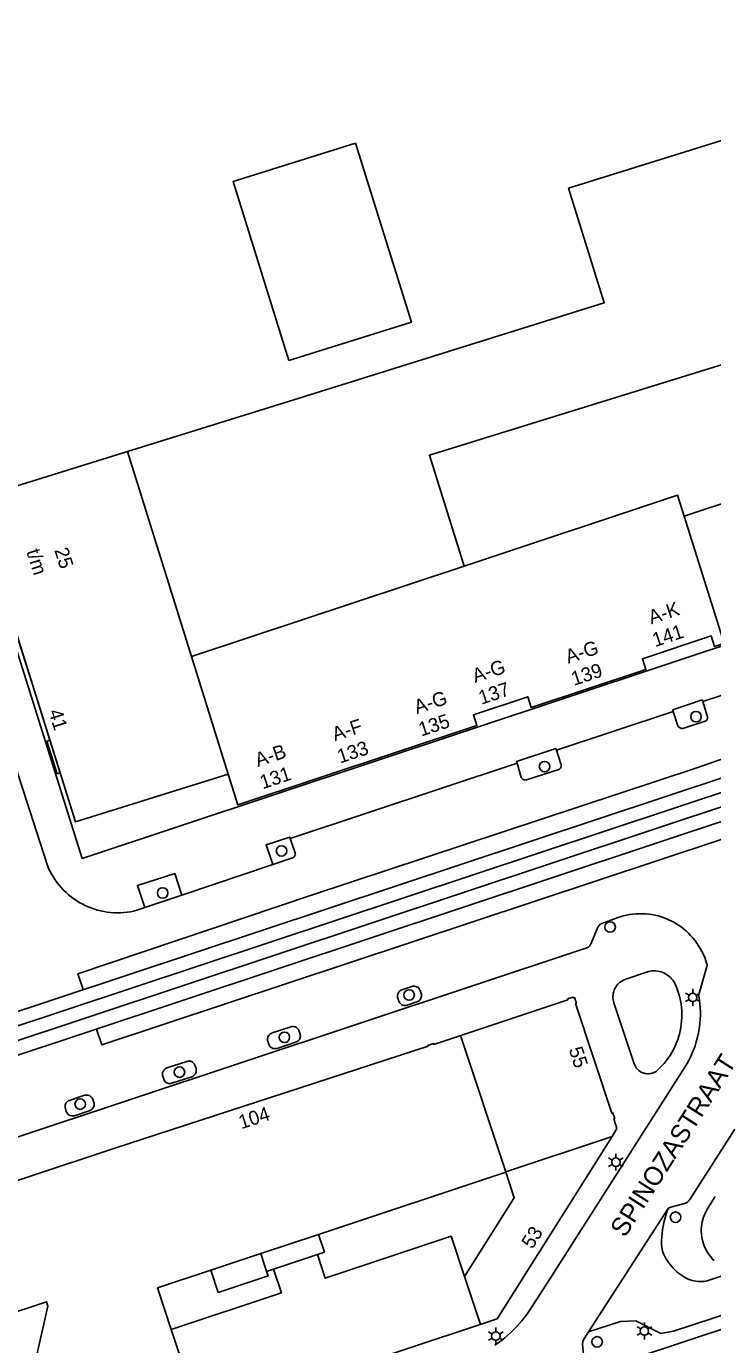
# Model space of a CAD drawing. Extents: x 122462 to 123306, y 485548 to 486417.
# Drawn here: x 122587.9 to 122661.2, y 486070.8 to 486211.5 of the extents above; entities that cross this region are included whole.
import ezdxf

# ---------------------------------------------------------------- set-up
doc = ezdxf.new("R2010")
doc.units = 0
for name, color, linetype in [('Level 1', 7, 'Continuous'), ('Level 10', 7, 'Continuous'), ('Level 17', 7, 'Continuous'), ('Level 19', 7, 'Continuous'), ('Level 37', 7, 'Continuous'), ('Level 4', 7, 'Continuous'), ('Level 5', 7, 'Continuous'), ('Level 50', 7, 'Continuous'), ('Level 53', 7, 'Continuous'), ('Level 58', 7, 'Continuous'), ('Level 59', 7, 'Continuous')]:
    doc.layers.add(name, color=color, linetype=linetype)

msp = doc.modelspace()

# ---------------------------------------------------------------- linework, layer by layer
at = {"layer": 'Level 1'}
for p, q in [((122591.53, 486131.81), (122590.43, 486135.31)), ((122619.11, 486082.56), (122639.1, 486089.21)), ((122607.62, 486078.74), (122612.94, 486080.51)), ((122612.94, 486080.51), (122613.57, 486078.62)), ((122613.57, 486078.62), (122614.31, 486078.87))]:
    msp.add_line(p, q, dxfattribs=at)
for points in [[(122615.96, 486175.84), (122610, 486194.95), (122623.06, 486199.01), (122629.02, 486179.91), (122615.96, 486175.84)], [(122590.43, 486135.31), (122588.71, 486140.78), (122586.66, 486147.3)], [(122662.42, 486145.64), (122661.39, 486145.3), (122661.01, 486146.43), (122653.68, 486144), (122654.06, 486142.86), (122641.82, 486138.8), (122641.44, 486139.94), (122635.64, 486138.01), (122636.02, 486136.87), (122610.51, 486128.4), (122609.48, 486131.68)], [(122609.48, 486131.68), (122593.17, 486126.6), (122591.53, 486131.81)], [(122578.72, 486085.26), (122579.22, 486085.43), (122579.19, 486085.53), (122579.29, 486085.56), (122579.23, 486085.75), (122597.36, 486091.75), (122630.8, 486102.64), (122630.77, 486102.74), (122631.38, 486102.94), (122631.41, 486102.84), (122645.74, 486107.6), (122645.7, 486107.7), (122646.31, 486107.9), (122646.34, 486107.8), (122646.44, 486107.83), (122646.64, 486107.22), (122646.55, 486107.19), (122650.43, 486095.5), (122650.53, 486095.53), (122650.73, 486094.92), (122650.63, 486094.89), (122650.96, 486093.85), (122650.44, 486093.02)], [(122650.44, 486093.02), (122638.18, 486073.54), (122605.19, 486062.58), (122605.14, 486062.74), (122604.91, 486062.65), (122604.77, 486063.05), (122599.23, 486061.21), (122599.36, 486060.8), (122599.08, 486060.71), (122599.12, 486060.56), (122596.52, 486059.7), (122596.47, 486059.84), (122595.33, 486059.46), (122595.2, 486059.87), (122590.46, 486058.29), (122590.59, 486057.88), (122590.36, 486057.81), (122590.41, 486057.65), (122577.37, 486053.32), (122571.45, 486046.69)], [(122639.1, 486089.21), (122640.01, 486086.48), (122634.7, 486078.07)], [(122618.99, 486080.42), (122619.74, 486080.67), (122619.11, 486082.56)], [(122634.7, 486078.07), (122633.27, 486082.36), (122619.83, 486077.89), (122618.99, 486080.42)], [(122603.4, 486072.42), (122601.93, 486076.85), (122607.62, 486078.74)], [(122614.31, 486078.87), (122615.15, 486076.33), (122603.4, 486072.42)], [(122652.85, 486069.37), (122663.58, 486072.9), (122664.12, 486071.26), (122666.45, 486072.02), (122665.91, 486073.67), (122676.67, 486077.21), (122677.12, 486075.89)], [(122571.45, 486046.69), (122570.4, 486047.63), (122568.04, 486054.74), (122568.53, 486055.29), (122566.85, 486060.36), (122571.34, 486061.85), (122572.17, 486059.37), (122573.87, 486057.85), (122587.37, 486062.34), (122588.05, 486065.32), (122587.67, 486065.41), (122588.59, 486069.48), (122588.97, 486069.4), (122590.22, 486074.9), (122590.07, 486075.37), (122585.36, 486073.8), (122585.79, 486072.5), (122584.43, 486072.05), (122583.99, 486073.35), (122582.81, 486072.95)]]:
    msp.add_lwpolyline(points, dxfattribs=at)
at = {"layer": 'Level 10'}
for points in [[(122593.88, 486122.67), (122581.87, 486160.87), (122582.35, 486161.02), (122593.17, 486126.6), (122609.48, 486131.68), (122610.51, 486128.4), (122636.02, 486136.87), (122635.64, 486138.01), (122641.44, 486139.94), (122641.82, 486138.8), (122654.06, 486142.86), (122653.68, 486144), (122661.01, 486146.43), (122661.39, 486145.3), (122666.22, 486146.9)], [(122666.29, 486146.72), (122593.88, 486122.67)]]:
    msp.add_lwpolyline(points, dxfattribs=at)
at = {"layer": 'Level 17'}
for p, q in [((122644.53, 486134.24), (122656.98, 486138.37)), ((122616.09, 486124.8), (122640.31, 486132.84)), ((122604.53, 486118.77), (122614.25, 486122.04)), ((122604.53, 486118.77), (122600.58, 486117.44)), ((122647.92, 486072.16), (122656.42, 486085.33))]:
    msp.add_line(p, q, dxfattribs=at)
for points in [[(122660.12, 486139.42), (122664.05, 486140.73), (122667.84, 486141.99)], [(122600.58, 486117.44), (122599.73, 486117.15), (122599.38, 486117.07), (122599.04, 486117), (122598.69, 486116.95), (122598.33, 486116.92), (122597.98, 486116.89), (122597.63, 486116.89), (122597.27, 486116.9), (122596.92, 486116.92), (122596.57, 486116.97), (122596.22, 486117.02), (122595.87, 486117.09), (122595.53, 486117.18), (122595.19, 486117.28), (122594.86, 486117.4), (122594.53, 486117.53), (122594.21, 486117.67), (122593.89, 486117.83), (122593.58, 486118), (122593.28, 486118.19), (122592.99, 486118.39), (122592.7, 486118.6), (122592.43, 486118.82), (122592.17, 486119.06), (122591.91, 486119.3), (122591.67, 486119.56), (122591.44, 486119.83), (122591.22, 486120.1), (122591.01, 486120.39), (122590.82, 486120.68), (122590.64, 486120.99), (122590.47, 486121.3), (122590.31, 486121.62), (122590.17, 486121.94), (122584.5, 486139.44)], [(122656.98, 486138.37), (122656.92, 486138.56), (122660.06, 486139.6), (122660.12, 486139.42)], [(122660.12, 486139.42), (122660.59, 486137.91), (122660.62, 486137.84), (122660.64, 486137.77), (122660.64, 486137.69), (122660.63, 486137.61), (122660.61, 486137.54), (122660.57, 486137.47), (122660.52, 486137.41), (122660.46, 486137.37), (122660.39, 486137.33), (122658.01, 486136.56), (122657.93, 486136.55), (122657.85, 486136.56), (122657.77, 486136.58), (122657.7, 486136.61), (122657.63, 486136.66), (122657.57, 486136.71), (122657.51, 486136.78), (122657.47, 486136.85), (122656.98, 486138.37)], [(122594.01, 486108.7), (122593.44, 486110.39), (122618.25, 486118.74), (122659.38, 486132.32), (122663.98, 486133.92), (122666.08, 486134.62), (122669.85, 486135.87)], [(122591.53, 486131.81), (122591.23, 486131.72), (122590.13, 486135.22), (122590.43, 486135.31)], [(122640.31, 486132.84), (122640.26, 486133.03), (122644.45, 486134.41), (122644.53, 486134.24)], [(122644.53, 486134.24), (122644.99, 486132.79), (122645.02, 486132.71), (122645.03, 486132.63), (122645.03, 486132.56), (122645.01, 486132.48), (122644.99, 486132.41), (122644.95, 486132.34), (122644.9, 486132.28), (122644.84, 486132.23), (122644.77, 486132.19), (122641.32, 486131.06), (122641.23, 486131.05), (122641.15, 486131.06), (122641.06, 486131.08), (122640.98, 486131.11), (122640.91, 486131.16), (122640.85, 486131.21), (122640.79, 486131.28), (122640.76, 486131.34), (122640.31, 486132.84)], [(122595.43, 486104.48), (122596, 486102.78), (122661.97, 486124.69), (122666.37, 486126.2), (122668.63, 486126.95), (122672.37, 486128.19)], [(122614.25, 486122.04), (122613.51, 486124.13), (122616.04, 486124.96), (122616.09, 486124.8)], [(122616.09, 486124.8), (122616.62, 486123.3), (122616.63, 486123.23), (122616.64, 486123.15), (122616.63, 486123.08), (122616.6, 486123), (122616.57, 486122.94), (122616.53, 486122.87), (122616.47, 486122.82), (122616.41, 486122.78), (122616.34, 486122.74), (122614.25, 486122.04)], [(122600.58, 486117.44), (122599.79, 486119.8), (122603.77, 486121.07), (122604.53, 486118.77)], [(122647.92, 486072.16), (122651.35, 486073.25), (122652.97, 486073.35), (122655.64, 486071.97), (122657.01, 486072.23), (122676.12, 486078.51), (122677.71, 486079.03), (122678.17, 486077.7), (122713.77, 486089.31), (122724.6, 486088.5), (122776.01, 486105.32), (122795.63, 486111.74), (122795.2, 486113.06), (122817.86, 486120.53)], [(122660.19, 486112.43), (122660.03, 486112.75), (122659.86, 486113.06), (122659.68, 486113.37), (122659.49, 486113.66), (122659.28, 486113.95), (122659.06, 486114.22), (122658.83, 486114.47), (122658.6, 486114.71), (122658.35, 486114.95), (122658.08, 486115.17), (122657.81, 486115.38), (122657.53, 486115.57), (122657.24, 486115.75), (122656.95, 486115.92), (122656.64, 486116.08), (122656.33, 486116.22), (122656.01, 486116.34), (122655.69, 486116.45), (122655.36, 486116.55), (122655.03, 486116.62), (122654.69, 486116.69), (122654.36, 486116.74), (122654.01, 486116.77), (122653.67, 486116.78), (122653.33, 486116.79), (122652.99, 486116.77), (122652.65, 486116.74), (122652.31, 486116.69), (122651.98, 486116.63), (122651.64, 486116.55), (122651.32, 486116.45), (122650.99, 486116.34), (122649.34, 486115.74), (122649.25, 486115.7), (122649.17, 486115.65), (122649.1, 486115.59), (122649.03, 486115.52), (122648.98, 486115.44), (122648.94, 486115.35), (122648.17, 486113.54), (122648.12, 486113.45), (122648.07, 486113.37), (122648, 486113.29), (122647.92, 486113.23), (122647.84, 486113.18), (122647.75, 486113.14), (122574.3, 486088.74)], [(122637.93, 486070.74), (122638.29, 486070.99), (122638.64, 486071.25), (122638.99, 486071.52), (122639.32, 486071.8), (122639.65, 486072.1), (122639.96, 486072.4), (122640.25, 486072.71), (122640.54, 486073.02), (122640.81, 486073.34), (122641.07, 486073.67), (122641.33, 486074.01), (122641.57, 486074.35), (122643.84, 486077.87), (122658.47, 486100.82), (122658.67, 486101.18), (122658.85, 486101.55), (122659.01, 486101.93), (122659.17, 486102.31), (122659.31, 486102.7), (122659.43, 486103.1), (122659.54, 486103.49), (122659.63, 486103.89), (122659.71, 486104.3), (122659.77, 486104.71), (122659.82, 486105.12), (122659.85, 486105.53), (122659.87, 486105.94), (122659.87, 486106.35), (122659.85, 486106.76), (122659.82, 486107.17), (122659.78, 486107.58), (122659.71, 486107.99), (122659.71, 486108.12), (122659.72, 486108.18), (122660.57, 486111.14), (122660.59, 486111.22), (122660.59, 486111.29), (122660.58, 486111.36), (122660.57, 486111.43), (122660.45, 486111.77), (122660.33, 486112.1), (122660.19, 486112.43)], [(122654.35, 486099.71), (122654.21, 486099.71), (122654.06, 486099.72), (122653.91, 486099.75), (122653.76, 486099.8), (122653.61, 486099.86), (122653.48, 486099.93), (122653.35, 486100.02), (122653.23, 486100.12), (122653.12, 486100.23), (122653.02, 486100.35), (122652.94, 486100.48), (122652.87, 486100.62), (122652.81, 486100.77), (122650.64, 486107.28), (122650.59, 486107.44), (122650.56, 486107.62), (122650.54, 486107.79), (122650.54, 486107.96), (122650.55, 486108.14), (122650.58, 486108.31), (122650.62, 486108.48), (122650.68, 486108.64), (122650.75, 486108.8), (122650.83, 486108.95), (122650.93, 486109.1), (122651.04, 486109.23), (122651.16, 486109.36), (122651.29, 486109.47), (122651.43, 486109.57), (122651.58, 486109.66), (122651.74, 486109.74), (122651.9, 486109.8), (122654.13, 486110.56), (122654.32, 486110.61), (122654.51, 486110.65), (122654.7, 486110.68), (122654.9, 486110.69), (122655.09, 486110.68), (122655.29, 486110.66), (122655.48, 486110.63), (122655.67, 486110.58), (122655.85, 486110.51), (122656.03, 486110.43), (122656.2, 486110.34), (122656.37, 486110.24), (122656.52, 486110.12), (122656.67, 486109.99), (122656.8, 486109.85), (122656.93, 486109.7), (122657.04, 486109.54), (122657.14, 486109.37), (122657.22, 486109.19), (122657.36, 486108.86), (122657.48, 486108.53), (122657.58, 486108.19), (122657.68, 486107.84), (122657.75, 486107.49), (122657.81, 486107.14), (122657.85, 486106.79), (122657.88, 486106.43), (122657.89, 486106.07), (122657.89, 486105.72), (122657.87, 486105.36), (122657.83, 486105.01), (122657.78, 486104.65), (122657.72, 486104.3), (122657.63, 486103.95), (122657.53, 486103.61), (122657.42, 486103.27), (122657.29, 486102.94), (122657.15, 486102.61), (122656.99, 486102.29), (122656.82, 486101.98), (122656.63, 486101.67), (122656.43, 486101.38), (122656.22, 486101.09), (122656, 486100.81), (122655.76, 486100.55), (122655.51, 486100.29), (122655.25, 486100.05), (122655.14, 486099.96), (122655.02, 486099.89), (122654.89, 486099.83), (122654.76, 486099.78), (122654.63, 486099.74), (122654.49, 486099.72), (122654.35, 486099.71)], [(122628.32, 486106.99), (122628.21, 486107.01), (122628.11, 486107.04), (122628.01, 486107.08), (122627.93, 486107.14), (122627.85, 486107.21), (122627.78, 486107.29), (122627.73, 486107.38), (122627.68, 486107.47), (122627.58, 486107.78), (122627.56, 486107.88), (122627.55, 486107.98), (122627.55, 486108.08), (122627.57, 486108.18), (122627.6, 486108.27), (122627.64, 486108.36), (122627.7, 486108.44), (122627.77, 486108.52), (122627.85, 486108.58), (122627.93, 486108.63), (122628.02, 486108.67), (122629.08, 486109.02), (122629.17, 486109.04), (122629.27, 486109.05), (122629.37, 486109.05), (122629.47, 486109.03), (122629.57, 486109), (122629.65, 486108.96), (122629.74, 486108.9), (122629.81, 486108.83), (122629.87, 486108.75), (122629.92, 486108.67), (122629.96, 486108.58), (122630.07, 486108.27), (122630.09, 486108.17), (122630.1, 486108.07), (122630.1, 486107.97), (122630.08, 486107.87), (122630.05, 486107.78), (122630, 486107.69), (122629.95, 486107.6), (122629.88, 486107.53), (122629.8, 486107.47), (122629.72, 486107.42), (122629.62, 486107.38), (122628.57, 486107.03), (122628.42, 486107), (122628.32, 486106.99)], [(122614.44, 486102.38), (122614.34, 486102.4), (122614.24, 486102.42), (122614.14, 486102.47), (122614.05, 486102.52), (122613.97, 486102.59), (122613.9, 486102.67), (122613.85, 486102.76), (122613.81, 486102.86), (122613.71, 486103.17), (122613.68, 486103.27), (122613.67, 486103.37), (122613.68, 486103.47), (122613.69, 486103.57), (122613.72, 486103.66), (122613.77, 486103.75), (122613.83, 486103.83), (122613.89, 486103.91), (122613.97, 486103.97), (122614.06, 486104.02), (122614.15, 486104.06), (122616.15, 486104.72), (122616.26, 486104.75), (122616.36, 486104.76), (122616.46, 486104.75), (122616.57, 486104.73), (122616.67, 486104.7), (122616.76, 486104.65), (122616.84, 486104.58), (122616.91, 486104.51), (122616.97, 486104.42), (122617.02, 486104.33), (122617.14, 486103.97), (122617.17, 486103.87), (122617.18, 486103.76), (122617.17, 486103.66), (122617.15, 486103.56), (122617.12, 486103.46), (122617.07, 486103.37), (122617, 486103.28), (122616.93, 486103.21), (122616.84, 486103.15), (122616.75, 486103.1), (122614.69, 486102.42), (122614.55, 486102.39), (122614.44, 486102.38)], [(122603.22, 486098.65), (122603.12, 486098.67), (122603.02, 486098.69), (122602.92, 486098.74), (122602.83, 486098.79), (122602.75, 486098.86), (122602.68, 486098.95), (122602.63, 486099.04), (122602.59, 486099.13), (122602.49, 486099.44), (122602.46, 486099.54), (122602.45, 486099.64), (122602.45, 486099.74), (122602.47, 486099.84), (122602.5, 486099.93), (122602.55, 486100.02), (122602.61, 486100.1), (122602.67, 486100.18), (122602.75, 486100.24), (122602.84, 486100.29), (122602.93, 486100.33), (122605.05, 486101.03), (122605.15, 486101.06), (122605.26, 486101.07), (122605.36, 486101.06), (122605.46, 486101.04), (122605.56, 486101.01), (122605.65, 486100.96), (122605.74, 486100.89), (122605.81, 486100.82), (122605.87, 486100.73), (122605.92, 486100.64), (122606.04, 486100.28), (122606.06, 486100.18), (122606.07, 486100.08), (122606.07, 486099.98), (122606.05, 486099.88), (122606.02, 486099.79), (122605.98, 486099.7), (122605.92, 486099.62), (122605.85, 486099.55), (122605.77, 486099.48), (122605.69, 486099.43), (122605.59, 486099.39), (122603.47, 486098.69), (122603.33, 486098.66), (122603.22, 486098.65)], [(122592.83, 486095.2), (122592.72, 486095.21), (122592.62, 486095.24), (122592.53, 486095.28), (122592.44, 486095.34), (122592.36, 486095.41), (122592.29, 486095.49), (122592.24, 486095.58), (122592.19, 486095.68), (122592.09, 486095.99), (122592.07, 486096.09), (122592.06, 486096.18), (122592.06, 486096.29), (122592.08, 486096.38), (122592.11, 486096.48), (122592.15, 486096.57), (122592.21, 486096.65), (122592.28, 486096.72), (122592.36, 486096.79), (122592.44, 486096.84), (122592.53, 486096.87), (122594.13, 486097.41), (122594.23, 486097.43), (122594.33, 486097.44), (122594.43, 486097.44), (122594.53, 486097.42), (122594.62, 486097.39), (122594.71, 486097.34), (122594.79, 486097.29), (122594.87, 486097.22), (122594.93, 486097.14), (122594.98, 486097.05), (122595.02, 486096.96), (122595.12, 486096.65), (122595.15, 486096.55), (122595.16, 486096.44), (122595.15, 486096.34), (122595.13, 486096.24), (122595.09, 486096.14), (122595.04, 486096.05), (122594.98, 486095.96), (122594.9, 486095.89), (122594.82, 486095.83), (122594.73, 486095.78), (122593.08, 486095.23), (122592.93, 486095.2), (122592.83, 486095.2)], [(122663.55, 486093.81), (122658.76, 486086.3), (122658.69, 486086.2), (122658.6, 486086.1), (122658.51, 486086.02), (122658.4, 486085.95), (122658.28, 486085.89), (122658.16, 486085.85), (122656.7, 486085.46), (122656.61, 486085.43), (122656.42, 486085.33)], [(122661.46, 486086.61), (122660.67, 486085.35), (122660.53, 486085.13), (122660.4, 486084.89), (122660.3, 486084.65), (122660.2, 486084.4), (122660.12, 486084.15), (122660.06, 486083.9), (122660.01, 486083.64), (122659.98, 486083.37), (122659.96, 486083.11), (122659.96, 486082.84), (122659.98, 486082.58), (122660.01, 486082.32), (122660.06, 486082.06), (122660.12, 486081.8), (122660.2, 486081.55), (122660.29, 486081.3), (122660.4, 486081.06), (122660.52, 486080.82), (122660.65, 486080.6), (122660.8, 486080.38), (122660.97, 486080.17), (122661.14, 486079.97), (122661.33, 486079.78)], [(122663.66, 486078.63), (122660.69, 486077.63), (122660.48, 486077.58), (122660.27, 486077.55), (122660.05, 486077.54), (122659.84, 486077.53), (122659.62, 486077.54), (122659.4, 486077.57), (122659.19, 486077.6), (122658.98, 486077.66), (122658.77, 486077.72), (122658.57, 486077.8), (122658.37, 486077.89), (122658.18, 486077.99), (122657.96, 486078.13), (122657.75, 486078.28), (122657.54, 486078.44), (122657.34, 486078.61), (122657.15, 486078.79), (122656.97, 486078.97), (122656.8, 486079.17), (122656.64, 486079.35), (122656.49, 486079.54), (122656.35, 486079.73), (122656.22, 486079.93), (122656.1, 486080.14), (122655.99, 486080.35), (122655.9, 486080.57), (122655.83, 486080.79), (122655.78, 486081.01), (122655.74, 486081.24), (122655.71, 486081.47), (122655.72, 486081.86), (122655.74, 486082.26), (122655.78, 486082.65), (122655.83, 486083.04), (122655.89, 486083.43), (122655.97, 486083.82), (122656.06, 486084.21), (122656.17, 486084.59), (122656.29, 486084.96), (122656.42, 486085.33)], [(122647.46, 486069.1), (122647.3, 486070.83), (122647.3, 486070.94), (122647.31, 486071.06), (122647.34, 486071.18), (122647.38, 486071.29), (122647.43, 486071.39), (122647.5, 486071.49), (122647.92, 486072.16)]]:
    msp.add_lwpolyline(points, dxfattribs=at)
at = {"layer": 'Level 19'}
msp.add_lwpolyline([(122613.57, 486078.62), (122613.73, 486078.14), (122608.41, 486076.37), (122607.62, 486078.74)], dxfattribs=at)
at = {"layer": 'Level 37'}
for p, q in [((122670.91, 486132.63), (122575.08, 486100.86)), ((122671.36, 486131.26), (122572.24, 486098.34)), ((122671.82, 486129.85), (122564.45, 486094.19))]:
    msp.add_line(p, q, dxfattribs=at)
msp.add_lwpolyline([(122577, 486103.06), (122670.45, 486134.04)], dxfattribs=at)
at = {"layer": 'Level 4'}
for p, q in [((122598.73, 486166.12), (122582.35, 486161.02)), ((122605.56, 486144.23), (122598.73, 486166.12)), ((122658.14, 486159.23), (122662.42, 486145.64)), ((122634.66, 486153.89), (122605.56, 486144.23)), ((122609.48, 486131.68), (122605.56, 486144.23))]:
    msp.add_line(p, q, dxfattribs=at)
for points in [[(122598.73, 486166.12), (122616.48, 486171.64), (122649.61, 486181.98), (122645.8, 486194.21), (122701.19, 486211.49)], [(122634.66, 486153.89), (122630.95, 486165.71), (122702.13, 486187.76)], [(122634.66, 486153.89), (122657.44, 486161.46), (122658.14, 486159.23)]]:
    msp.add_lwpolyline(points, dxfattribs=at)
at = {"layer": 'Level 5'}
for p, q in [((122658.14, 486159.23), (122711.89, 486177.08)), ((122639.09, 486089.25), (122634.26, 486103.79)), ((122639.09, 486089.25), (122650.44, 486093.02)), ((122650.44, 486093.02), (122650.44, 486093.02)), ((122639.1, 486089.21), (122639.09, 486089.25)), ((122612.94, 486080.51), (122619.11, 486082.56)), ((122618.99, 486080.42), (122614.31, 486078.87)), ((122636.4, 486072.95), (122634.7, 486078.07)), ((122606.52, 486063.02), (122603.4, 486072.42))]:
    msp.add_line(p, q, dxfattribs=at)
at = {"layer": 'Level 50'}
for p, q in [((122658.66, 486108.09), (122658.27, 486108.31)), ((122658.66, 486107.64), (122658.27, 486107.41)), ((122659.05, 486108.31), (122659.05, 486108.76)), ((122659.05, 486106.96), (122659.05, 486107.41)), ((122659.83, 486108.31), (122659.44, 486108.09)), ((122659.83, 486107.41), (122659.44, 486107.64)), ((122650.47, 486090.49), (122650.08, 486090.72)), ((122650.86, 486090.72), (122650.86, 486091.17)), ((122651.64, 486090.72), (122651.25, 486090.49)), ((122650.47, 486090.04), (122650.08, 486089.82)), ((122650.86, 486089.37), (122650.86, 486089.82)), ((122651.64, 486089.82), (122651.25, 486090.04)), ((122638.04, 486072.16), (122638.04, 486072.61)), ((122653.51, 486072.48), (122653.12, 486072.7)), ((122653.9, 486072.7), (122653.9, 486073.15)), ((122654.68, 486072.7), (122654.29, 486072.48)), ((122637.65, 486071.93), (122637.26, 486072.16)), ((122637.65, 486071.48), (122637.26, 486071.26)), ((122638.04, 486070.81), (122638.04, 486071.26)), ((122638.82, 486072.16), (122638.43, 486071.93)), ((122638.82, 486071.26), (122638.43, 486071.48)), ((122653.51, 486072.03), (122653.12, 486071.8)), ((122653.9, 486071.35), (122653.9, 486071.8)), ((122654.68, 486071.8), (122654.29, 486072.03))]:
    msp.add_line(p, q, dxfattribs=at)
for centre in [(122659.05, 486107.86), (122650.86, 486090.27), (122653.9, 486072.25), (122638.04, 486071.71)]:
    msp.add_circle(centre, 0.45, dxfattribs=at)
at = {"layer": 'Level 53'}
for centre in [(122659.4, 486137.82), (122643.24, 486132.49), (122615.17, 486123.49), (122602.48, 486119), (122650.24, 486115.37), (122628.78, 486108.11), (122615.47, 486103.6), (122604.27, 486099.88), (122593.68, 486096.47), (122657.22, 486084.4), (122648.85, 486071.09)]:
    msp.add_circle(centre, 0.56, dxfattribs=at)

# ---------------------------------------------------------------- texts
at = {"layer": 'Level 58'}
for s, rotation, p in [('t/m', 287.452, (122587.92, 486155.46)), ('25', 287.452, (122590.9, 486155.61)), ('A-K', 18.3692, (122654.62, 486147.66)), ('141', 18.3596, (122655.04, 486145.24)), ('A-G', 18.3731, (122645.76, 486143.46)), ('A-G', 18.3698, (122635.82, 486141.42)), ('139', 18.3848, (122646.38, 486141.1)), ('137', 18.3728, (122636.49, 486139.08)), ('A-G', 18.3723, (122629.61, 486138.09)), ('41', 287.4457, (122590.27, 486138.36)), ('A-F', 18.3723, (122620.86, 486135.19)), ('135', 18.3677, (122630.08, 486135.69)), ('A-B', 18.3723, (122612.63, 486132.45)), ('133', 18.3671, (122621.41, 486132.81)), ('131', 18.3677, (122613.15, 486130.07)), ('55', 288.3934, (122645.8, 486102.31)), ('104', 18.0394, (122610.87, 486093.78)), ('53', 57.8152, (122641.94, 486080.92)), ('2 t/m 22', 18.2182, (122660.53, 486067.71))]:
    msp.add_text(s, height=1.5, rotation=rotation, dxfattribs=at).set_placement(p)
at = {"layer": 'Level 59'}
msp.add_text('SPINOZASTRAAT', height=2, rotation=57.5033, dxfattribs=at).set_placement((122651.81, 486082.13))

doc.saveas('drawing.dxf')
